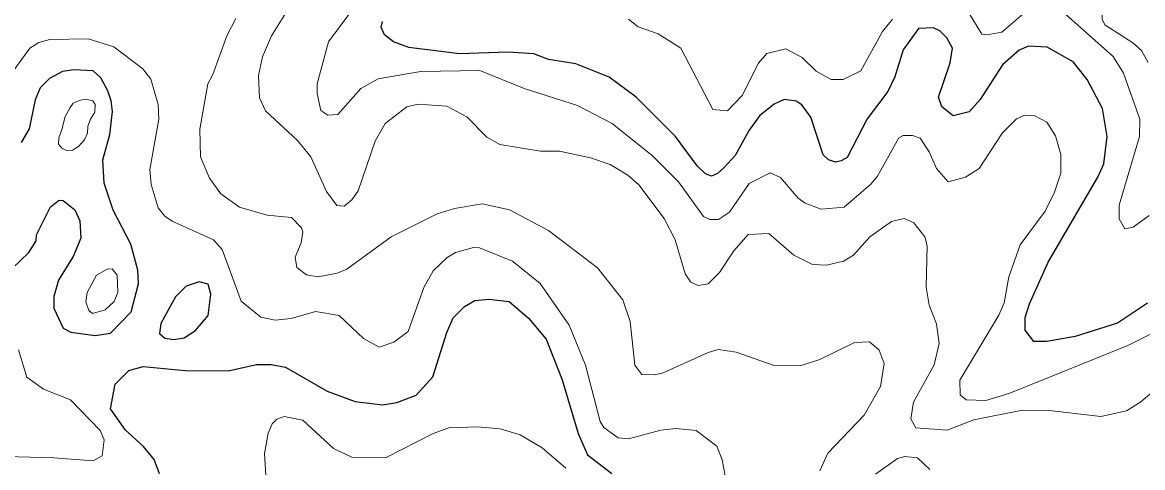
# Model space of a CAD drawing. Extents: x 673.3 to 698.5, y 6984.3 to 7012.3.
# Drawn here: x 685.034 to 686.433, y 6998.76 to 6999.315 of the extents above; entities that cross this region are included whole.
import ezdxf

# ---------------------------------------------------------------- set-up
doc = ezdxf.new("R2010")
doc.units = 0
doc.header["$LTSCALE"] = 0.032
doc.layers.add('1', color=7, linetype='Continuous', lineweight=25)
doc.layers.add('2', color=7, linetype='Continuous', lineweight=13)

msp = doc.modelspace()

# ---------------------------------------------------------------- linework, layer by layer
at = {"layer": '1'}
for points in [[(686.4395, 6998.9646), (686.4022, 6998.94), (686.3493, 6998.9233), (686.3138, 6998.9169), (686.2976, 6998.9169), (686.2867, 6998.931), (686.2867, 6998.9469), (686.2921, 6998.9641), (686.3155, 6999.016), (686.3774, 6999.1219), (686.3851, 6999.1389), (686.3892, 6999.173), (686.3833, 6999.2078), (686.3644, 6999.244), (686.3468, 6999.2662), (686.3143, 6999.2846), (686.291, 6999.2857), (686.2791, 6999.2806), (686.2585, 6999.2624), (686.2306, 6999.2192), (686.2168, 6999.2037), (686.1966, 6999.1987), (686.1827, 6999.2098), (686.1784, 6999.2219), (686.1931, 6999.2648), (686.1959, 6999.283), (686.1889, 6999.2962), (686.1802, 6999.3047), (686.1723, 6999.3085), (686.1533, 6999.3076), (686.1345, 6999.2811), (686.1238, 6999.2473), (686.115, 6999.229), (686.0895, 6999.195), (686.0644, 6999.1467), (686.0569, 6999.1426), (686.0499, 6999.1408), (686.0411, 6999.1436), (686.0342, 6999.1498), (686.0191, 6999.1968), (686.0078, 6999.2125), (686.0006, 6999.2168), (685.9856, 6999.2189), (685.9731, 6999.2132), (685.9554, 6999.1992), (685.9418, 6999.1808), (685.9244, 6999.1492), (685.9105, 6999.1342), (685.9023, 6999.1268), (685.8948, 6999.1232), (685.8873, 6999.1261), (685.8768, 6999.1361), (685.85, 6999.1728), (685.8008, 6999.2219), (685.7669, 6999.247), (685.7255, 6999.2637), (685.6911, 6999.2691), (685.6727, 6999.276), (685.6406, 6999.2783), (685.58, 6999.2762), (685.5167, 6999.2841), (685.4974, 6999.291), (685.4862, 6999.2996), (685.4822, 6999.3095), (685.4837, 6999.3166)], [(685.0212, 6999.0082), (685.042, 6999.0281), (685.0512, 6999.0426), (685.0514, 6999.0503), (685.0692, 6999.0849), (685.0799, 6999.0934), (685.0849, 6999.0928), (685.0995, 6999.0815), (685.1057, 6999.0677), (685.1067, 6999.046), (685.0975, 6999.0232), (685.0791, 6998.9936), (685.0733, 6998.973), (685.0733, 6998.9584), (685.0849, 6998.9337), (685.0942, 6998.9286), (685.1248, 6998.9242), (685.1441, 6998.9272), (685.1699, 6998.954), (685.1791, 6998.9889), (685.1783, 6999.0058), (685.1692, 6999.0384), (685.1471, 6999.0809), (685.136, 6999.1145), (685.1343, 6999.1437), (685.1433, 6999.1752), (685.1465, 6999.2042), (685.1448, 6999.2175), (685.1406, 6999.23), (685.1319, 6999.2461), (685.1225, 6999.2547), (685.0982, 6999.2563), (685.0839, 6999.2539), (685.0678, 6999.2451), (685.0562, 6999.2335), (685.0498, 6999.2186), (685.0425, 6999.1826), (685.0323, 6999.1652)], [(685.205, 6998.7517), (685.1984, 6998.7697), (685.1854, 6998.7859), (685.1626, 6998.8063), (685.1441, 6998.8329), (685.1499, 6998.8638), (685.1667, 6998.8808), (685.1846, 6998.8858), (685.2372, 6998.8809), (685.291, 6998.8802), (685.3262, 6998.8882), (685.3447, 6998.8882), (685.3626, 6998.8849), (685.4147, 6998.8548), (685.4496, 6998.8421), (685.4838, 6998.8379), (685.5017, 6998.8409), (685.526, 6998.8501), (685.5466, 6998.873), (685.5641, 6998.9283), (685.5723, 6998.9466), (685.5861, 6998.9605), (685.5993, 6998.9682), (685.6167, 6998.9697), (685.642, 6998.9669), (685.6662, 6998.9459), (685.6882, 6998.9197), (685.7083, 6998.869), (685.7282, 6998.8021), (685.74, 6998.7755), (685.7703, 6998.7523)]]:
    msp.add_lwpolyline(points, dxfattribs=at)
msp.add_lwpolyline([(685.25, 6998.9308), (685.266, 6998.9493), (685.2694, 6998.9762), (685.2661, 6998.9883), (685.2547, 6998.9915), (685.2386, 6998.9859), (685.2251, 6998.9726), (685.207, 6998.9394), (685.2052, 6998.9268), (685.2118, 6998.9212), (685.2233, 6998.9193), (685.2358, 6998.9216)], close=True, dxfattribs=at)
at = {"layer": '2'}
for points in [[(686.4405, 6999.2651), (686.432, 6999.2802), (686.4211, 6999.2898), (686.3863, 6999.3122), (686.3828, 6999.3195), (686.3835, 6999.3319), (686.4005, 6999.3417), (686.4134, 6999.3426), (686.4731, 6999.3687)], [(686.3262, 6999.3353), (686.3966, 6999.2727), (686.4095, 6999.2518), (686.4299, 6999.1945), (686.4298, 6999.1727), (686.404, 6999.0873), (686.404, 6999.0699), (686.4114, 6999.0577), (686.4216, 6999.0595), (686.4416, 6999.0742)], [(686.0303, 6998.7553), (686.04, 6998.7777), (686.0857, 6998.825), (686.1059, 6998.8609), (686.1107, 6998.8896), (686.1043, 6998.9061), (686.0923, 6998.9165), (686.0735, 6998.9157), (686.0302, 6998.8946), (686.0068, 6998.8868), (685.9718, 6998.8874), (685.9257, 6998.9038), (685.9032, 6998.9069), (685.8906, 6998.9033), (685.8345, 6998.8776), (685.8236, 6998.8753), (685.8077, 6998.8759), (685.7989, 6998.8875), (685.7931, 6998.942), (685.7839, 6998.9691), (685.7524, 6999.0088), (685.6911, 6999.0554), (685.6423, 6999.0813), (685.6083, 6999.0886), (685.5739, 6999.0829), (685.5519, 6999.0765), (685.4948, 6999.0474), (685.4392, 6999.0073), (685.4273, 6999.0022), (685.4036, 6998.9975), (685.389, 6999.0003), (685.3769, 6999.0091), (685.3746, 6999.0221), (685.382, 6999.0403), (685.3843, 6999.0537), (685.3824, 6999.0588), (685.3701, 6999.0718), (685.3398, 6999.0747), (685.3053, 6999.0846), (685.282, 6999.1014), (685.2677, 6999.1207), (685.2564, 6999.1475), (685.2557, 6999.182), (685.2656, 6999.2387), (685.272, 6999.2501), (685.2894, 6999.2984), (685.3006, 6999.3202)], [(685.3617, 6999.325), (685.3452, 6999.2987), (685.334, 6999.2725), (685.329, 6999.2489), (685.3302, 6999.221), (685.3377, 6999.2048), (685.3775, 6999.1679), (685.3942, 6999.1473), (685.414, 6999.1043), (685.4268, 6999.0867), (685.4361, 6999.0858), (685.4455, 6999.0938), (685.4536, 6999.1052), (685.4748, 6999.1671), (685.4873, 6999.1891), (685.5142, 6999.2101), (685.528, 6999.2132), (685.564, 6999.2108), (685.5892, 6999.1973), (685.6143, 6999.1721), (685.6302, 6999.1628), (685.6814, 6999.1546), (685.7051, 6999.1544), (685.7437, 6999.1464), (685.7682, 6999.1381), (685.7905, 6999.1246), (685.8042, 6999.1125), (685.8356, 6999.0705), (685.8493, 6999.0438), (685.8618, 6999.0015)], [(686.1021, 6999.1234), (686.0941, 6999.1135), (686.0608, 6999.0846), (686.0317, 6999.0821), (686.012, 6999.0896), (686.0032, 6999.096), (685.981, 6999.1215), (685.9683, 6999.1275), (685.942, 6999.1143), (685.9172, 6999.0784), (685.9038, 6999.0692), (685.8926, 6999.0691), (685.8847, 6999.0728), (685.8536, 6999.1161), (685.8211, 6999.1486), (685.7709, 6999.1889), (685.7274, 6999.2114), (685.6607, 6999.2327), (685.6056, 6999.2554), (685.5315, 6999.2539), (685.4783, 6999.245), (685.4568, 6999.2327), (685.4282, 6999.2003), (685.4155, 6999.1994), (685.4068, 6999.2055), (685.4023, 6999.2264), (685.4023, 6999.2387), (685.4162, 6999.2909), (685.4417, 6999.3251)], [(685.7912, 6999.3195), (685.8031, 6999.3097), (685.8284, 6999.301), (685.8566, 6999.2831), (685.8967, 6999.2065), (685.915, 6999.205), (685.933, 6999.2242), (685.9534, 6999.2643), (685.9639, 6999.2764), (685.9876, 6999.2825), (686.0083, 6999.2716), (686.0255, 6999.2546), (686.0444, 6999.244), (686.0594, 6999.2442), (686.0815, 6999.255), (686.1084, 6999.3039), (686.1211, 6999.3193)], [(686.2165, 6999.3272), (686.2328, 6999.3006), (686.2393, 6999.2996), (686.2575, 6999.3032), (686.2867, 6999.3282)], [(685.9121, 6998.7492), (685.908, 6998.7692), (685.9014, 6998.7863), (685.8759, 6998.806), (685.8503, 6998.8084), (685.8317, 6998.8061), (685.7913, 6998.7955), (685.7783, 6998.7967), (685.7603, 6998.8095), (685.7557, 6998.817), (685.7373, 6998.8873), (685.7172, 6998.9374), (685.6807, 6998.9892), (685.6463, 6999.0171), (685.605, 6999.034), (685.5973, 6999.0341), (685.5751, 6999.0279), (685.5646, 6999.022), (685.547, 6999.0053), (685.5356, 6998.9842), (685.5159, 6998.9295), (685.4979, 6998.9161), (685.4796, 6998.9098), (685.4602, 6998.9207), (685.4298, 6998.9493), (685.4001, 6998.9542), (685.3695, 6998.9458), (685.3499, 6998.9437), (685.332, 6998.9475), (685.3072, 6998.9671), (685.2833, 6999.0316), (685.2726, 6999.0438), (685.2212, 6999.0671), (685.212, 6999.0736), (685.2037, 6999.0838), (685.1946, 6999.1128), (685.193, 6999.1316), (685.2044, 6999.1945), (685.2034, 6999.213), (685.1943, 6999.2443), (685.1844, 6999.2574), (685.1481, 6999.2848), (685.1162, 6999.2946), (685.0681, 6999.2939), (685.0543, 6999.2902), (685.0432, 6999.2831), (685.0233, 6999.2558)], [(686.4674, 6998.9381), (686.4151, 6998.9121), (686.2677, 6998.8523), (686.2374, 6998.8434), (686.2129, 6998.8442), (686.2057, 6998.8502), (686.2053, 6998.8687), (686.2538, 6998.9497), (686.2607, 6998.9654), (686.2663, 6998.9977), (686.2807, 6999.0375), (686.3118, 6999.0797), (686.3235, 6999.1034), (686.3313, 6999.1271), (686.3314, 6999.1505), (686.3248, 6999.1736), (686.3139, 6999.1907), (686.298, 6999.1992), (686.2861, 6999.1993), (686.276, 6999.195), (686.2586, 6999.1776), (686.2293, 6999.1331), (686.2123, 6999.1222), (686.1905, 6999.1164), (686.1758, 6999.1329), (686.167, 6999.1538), (686.1556, 6999.1706), (686.1458, 6999.1741), (686.1342, 6999.1741), (686.1289, 6999.171), (686.1021, 6999.1234)], [(685.8618, 6999.0015), (685.8689, 6998.9909), (685.8782, 6998.9869), (685.8906, 6998.9891), (685.9047, 6999.0032), (685.9228, 6999.0303), (685.9406, 6999.0505), (685.9663, 6999.0519), (685.9978, 6999.0249), (686.0209, 6999.0132), (686.0387, 6999.0122), (686.0597, 6999.0171), (686.0721, 6999.0245), (686.0926, 6999.0476), (686.1197, 6999.0666), (686.1357, 6999.0706), (686.1476, 6999.0649), (686.1615, 6999.0478), (686.1644, 6999.0362), (686.1631, 6998.9847), (686.1668, 6998.9623), (686.1758, 6998.9391), (686.1791, 6998.9143), (686.1732, 6998.8877), (686.1474, 6998.841), (686.1437, 6998.8202), (686.1502, 6998.8093), (686.1895, 6998.8062), (686.2226, 6998.8191), (686.2836, 6998.8312), (686.3206, 6998.8304), (686.3813, 6998.8232), (686.4134, 6998.8305), (686.4314, 6998.8414), (686.4956, 6998.8959)], [(685.0291, 6998.9065), (685.0394, 6998.8725), (685.0602, 6998.8574), (685.0938, 6998.8441), (685.1309, 6998.806), (685.1359, 6998.7943), (685.1336, 6998.7741), (685.1225, 6998.768), (685.073, 6998.7718), (684.8924, 6998.7767)], [(685.7128, 6998.7586), (685.6832, 6998.7841), (685.6558, 6998.8002), (685.6309, 6998.8077), (685.6027, 6998.8102), (685.5668, 6998.8092), (685.547, 6998.8022), (685.4883, 6998.772), (685.4456, 6998.7723), (685.4226, 6998.7832), (685.3842, 6998.8189), (685.361, 6998.8231), (685.3519, 6998.8198), (685.346, 6998.814), (685.3408, 6998.8025), (685.3363, 6998.7769), (685.3388, 6998.7362)], [(686.1677, 6998.7571), (686.1524, 6998.7716), (686.1362, 6998.7735), (686.1273, 6998.7709), (686.0999, 6998.7513)]]:
    msp.add_lwpolyline(points, dxfattribs=at)
for points in [[(685.0831, 6999.1816), (685.0873, 6999.1977), (685.0936, 6999.2091), (685.0975, 6999.2145), (685.1049, 6999.218), (685.1132, 6999.2196), (685.1219, 6999.2175), (685.125, 6999.2127), (685.1244, 6999.2032), (685.119, 6999.1945), (685.1157, 6999.1859), (685.1153, 6999.1771), (685.1114, 6999.1685), (685.104, 6999.1602), (685.0966, 6999.1559), (685.0889, 6999.1554), (685.0832, 6999.1582), (685.0792, 6999.1635), (685.0793, 6999.1714)], [(685.1264, 6998.9999), (685.1398, 6999.0072), (685.1461, 6999.0076), (685.1523, 6998.9999), (685.153, 6998.9779), (685.1484, 6998.967), (685.1374, 6998.9563), (685.1215, 6998.9518), (685.1168, 6998.9555), (685.1132, 6998.9664), (685.1148, 6998.978)]]:
    msp.add_lwpolyline(points, close=True, dxfattribs=at)

doc.saveas('drawing.dxf')
